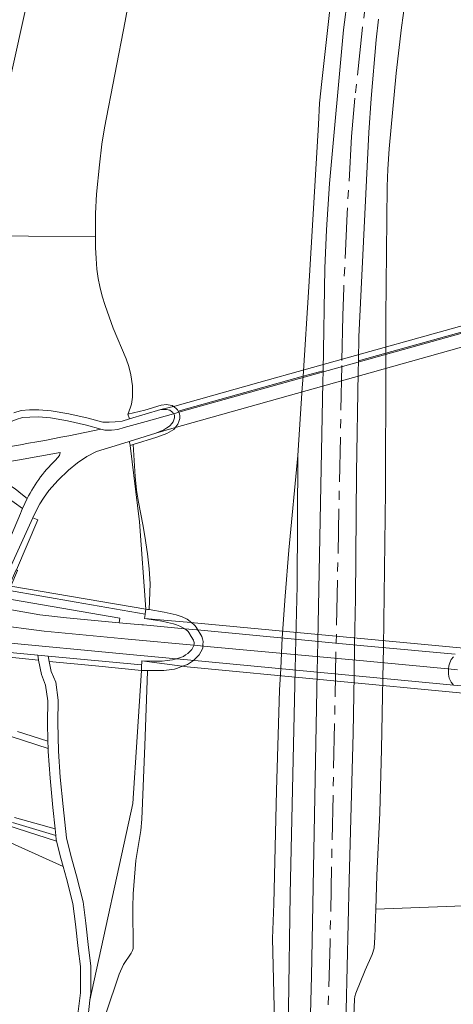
# Model space of a CAD drawing. Header units: metres. Extents: x 197700 to 204338, y 317132 to 325229.
# Tile 792 of 1056: x 202123 to 202220, y 319971 to 320191. Entities that reach past the tile are written whole.
import ezdxf

# ---------------------------------------------------------------- set-up
doc = ezdxf.new("R2010")
doc.units = ezdxf.units.M
doc.linetypes.add('AM-AS', pattern=[16, 10, -2, 2, -2])
for name, color, linetype, lineweight in [('B-WE-AM-AS_SPOOR-G', 10, 'AM-AS', 18), ('B-WE-GR-BEPLANTING_CULTUUR_BOSPLANTSOEN-GV', 90, 'Continuous', 18), ('B-WE-GR-BOS_LOOF-GV', 40, 'Continuous', 13), ('B-WE-GR-GRAS-GV', 60, 'Continuous', 13), ('B-WE-GR-STRUIK-GV', 90, 'Continuous', 13), ('B-WE-GW-TALUD_KRUIN-G', 90, 'Continuous', 18), ('B-WE-IE-TERREINAFSCHEIDING_KUNSTMATIG_HEKWERK-G', 20, 'IE-TERREINAFSCHEIDING-KUNSTMATIG', 18), ('B-WE-IE-TERREINAFSCHEIDING_KUNSTMATIG_MUUR-GV', 90, 'Continuous', 18), ('B-WE-KW-KUNSTWERK-GV', 170, 'Continuous', 18), ('B-WE-OG-TERREIN_CULTUURSCHEIDING-GV', 7, 'Continuous', 18), ('B-WE-VH-ONVERHARD-GV', 252, 'Continuous', 18), ('B-WE-VH-VERHARDING_ASFALT-GV', 252, 'Continuous', 18), ('B-WE-VH-VERHARDING_GESLOTEN-GV', 252, 'Continuous', 18), ('B-WE-VH-VERHARDING_HALFVERHARDING-GV', 252, 'Continuous', 18), ('B-WE-VH-VERHARDING_TEGEL-GV', 252, 'Continuous', 18)]:
    doc.layers.add(name, color=color, linetype=linetype, lineweight=lineweight)
doc.linetypes.add('IE-TERREINAFSCHEIDING-KUNSTMATIG', pattern='A,4,[82,NLCS.SHX,S=0.75,R=90,X=0,Y=0],4,-2', length=10)

msp = doc.modelspace()

# ---------------------------------------------------------------- linework, layer by layer
at = {"layer": 'B-WE-AM-AS_SPOOR-G'}
msp.add_lwpolyline([(202201.956, 320205.499), (202199.775, 320188.823), (202198.167, 320173.722), (202197.42, 320165.189), (202196.416, 320147.937), (202195.671, 320131.464), (202195.467, 320125.109), (202195.24, 320114.026), (202192.607, 319985.212), (202191.114, 319932.874), (202190.403, 319915.219), (202188.012, 319869.125), (202181.492, 319757.801)], dxfattribs=at)
at = {"layer": 'B-WE-GR-BEPLANTING_CULTUUR_BOSPLANTSOEN-GV'}
for points in [[(202109.061, 320143.051), (202110.153, 320143.042), (202110.236, 320143.221), (202113.383, 320150.64), (202114.889, 320155.025), (202119.662, 320171.355), (202126.456, 320202.045), (202135.026, 320232.811), (202138.551, 320243.051), (202213.535, 320452.819), (202215.274, 320457.684), (202218.475, 320467.14), (202220.818, 320476.844), (202222.285, 320486.718), (202222.864, 320496.684), (202222.859, 320500.008), (202222.707, 320504.277), (202222.387, 320508.587)], [(202122.752, 320032.295), (202129.574, 320030.068), (202129.449, 320034.289), (202129.533, 320039.114), (202129.06, 320042.649), (202128.101, 320044.995), (202127.456, 320048.167), (202114.416, 320049.55), (202113.945, 320048.441)], [(202078.38, 320030.577), (202055.082, 320041.155), (202051.867, 320042.625), (202051.601, 320042.737), (202050.105, 320043.367), (202045.967, 320045.11), (202044.28, 320045.82), (202044.187, 320045.614), (202051.424, 320042.345), (202051.215, 320041.882), (202050.817, 320042.062), (202050.488, 320039.442), (202050.248, 320036.674), (202049.893, 320033.718), (202054.739, 320032.383), (202089.351, 320021.292), (202131.501, 320007.786), (202131.412, 320008.146), (202131.325, 320009.016), (202121.626, 320011.967)], [(202122.11, 320013.044), (202131.178, 320010.492), (202130.701, 320015.273), (202130.036, 320021.862), (202129.642, 320027.761), (202129.621, 320028.475), (202121.605, 320031.05)]]:
    msp.add_lwpolyline(points, dxfattribs=at)
for points in [[(202122.567, 320068.351), (202122.772, 320068.248), (202121.248, 320064.726), (202151.449, 320059.6), (202150.067, 320079.076), (202147.972, 320096.169), (202147.937, 320096.311), (202147.746, 320097.071), (202144.569, 320096.073), (202140.389, 320094.786), (202138.252, 320093.668), (202136.182, 320092.259), (202134.164, 320090.611), (202131.849, 320088.423), (202129.8, 320086.065), (202128.602, 320084.404), (202127.793, 320083.15), (202126.644, 320080.98), (202126.205, 320080.013), (202127.294, 320079.52)], [(202131.501, 320007.786), (202089.351, 320021.292), (202102.98, 320015.765), (202122.079, 320007.048), (202132.978, 320002.074), (202132.44, 320004)]]:
    msp.add_lwpolyline(points, close=True, dxfattribs=at)
at = {"layer": 'B-WE-GR-BOS_LOOF-GV'}
for points in [[(202223.198, 320508.709), (202222.387, 320508.587), (202222.707, 320504.277), (202222.859, 320500.008), (202222.864, 320496.684), (202222.285, 320486.718), (202220.818, 320476.844), (202218.475, 320467.14), (202215.274, 320457.684), (202213.535, 320452.819), (202138.551, 320243.051), (202135.026, 320232.811), (202126.456, 320202.045), (202119.662, 320171.355)], [(202110.153, 320143.042), (202140.2, 320142.78), (202140.179, 320147.998), (202140.399, 320152.317), (202141.064, 320158.874), (202141.648, 320163.429), (202142.241, 320167.134), (202146.851, 320190.93), (202151.042, 320214.203), (202159.577, 320257.119), (202161.264, 320264.957), (202163.201, 320273.087), (202169.263, 320296.757), (202173.07, 320309.862), (202174.512, 320314.017), (202178.049, 320322.842), (202183.231, 320334.974), (202186.047, 320341.138), (202189.759, 320348.831), (202203.932, 320377.167), (202205.528, 320379.995), (202207.616, 320383.267), (202219.235, 320400.256)], [(202151.042, 320214.203), (202146.851, 320190.93), (202142.241, 320167.134), (202141.648, 320163.429), (202141.064, 320158.874), (202140.399, 320152.317), (202140.179, 320147.998), (202140.2, 320142.78), (202140.21, 320140.344), (202140.321, 320137.913), (202140.528, 320135.566), (202140.822, 320133.456), (202141.172, 320131.656), (202141.708, 320129.523), (202142.331, 320127.453), (202144.143, 320122.387), (202147.051, 320115.521), (202147.613, 320113.799), (202148.06, 320111.961), (202148.445, 320109.469), (202148.46, 320106.955), (202148.253, 320105.359), (202147.468, 320103.201), (202147.454, 320103.164), (202151.206, 320104.053), (202154.896, 320105.119), (202156.129, 320105.268), (202156.442, 320105.266), (202157.293, 320105.076), (202157.838, 320104.678), (202158.189, 320104.42), (202158.493, 320104.087), (202158.635, 320103.851), (202158.659, 320103.812), (202186.577, 320111.608), (202187.895, 320131.582), (202189.986, 320167.825), (202190.264, 320172.637), (202190.736, 320177.442), (202193.623, 320202.974)], [(202121.981, 320103.463), (202123.618, 320103.953), (202125.454, 320104.093), (202127.553, 320104.145), (202130.328, 320103.886), (202134.223, 320103.227), (202138.577, 320102.27), (202141.823, 320101.355), (202143.243, 320101.353), (202144.628, 320101.436), (202146.127, 320101.589), (202147.766, 320102.069), (202147.454, 320103.164), (202147.468, 320103.201), (202148.253, 320105.359), (202148.46, 320106.955), (202148.445, 320109.469), (202148.06, 320111.961), (202147.613, 320113.799), (202147.051, 320115.521), (202144.143, 320122.387), (202142.331, 320127.453), (202141.708, 320129.523), (202141.172, 320131.656), (202140.822, 320133.456), (202140.528, 320135.566), (202140.321, 320137.913), (202140.21, 320140.344), (202140.2, 320142.78), (202110.153, 320143.042)], [(202226.701, 320122.808), (202205.044, 320116.763), (202205.039, 320114.271), (202204.987, 320085.915), (202204.574, 320051.131), (202204.431, 320044.159), (202204.108, 320028.346), (202203.702, 320014.084), (202203.079, 320000.117), (202202.832, 319992.583), (202224.413, 319993.383)], [(202180.224, 319967.671), (202179.75, 319986.006), (202180.049, 319993.804), (202180.644, 320019.082), (202181.345, 320041.476), (202181.577, 320046.348), (202181.915, 320053.188), (202182.549, 320062.484), (202183.413, 320072.735), (202185.41, 320093.909), (202186.405, 320108.998), (202186.577, 320111.608), (202158.659, 320103.812), (202158.967, 320103.299), (202159.009, 320102.718), (202159.048, 320102.177), (202158.819, 320101.512), (202158.612, 320100.914), (202157.704, 320099.731), (202156.161, 320098.844), (202153.893, 320097.987), (202148.619, 320096.368), (202149.047, 320089.208), (202149.366, 320086.169), (202149.773, 320083.49), (202150.789, 320078.532), (202151.243, 320075.873), (202151.812, 320071.926), (202152.193, 320068.585), (202152.389, 320065.236), (202152.165, 320059.49), (202155.528, 320058.955), (202158.258, 320058.31), (202159.598, 320057.878), (202160.692, 320057.358), (202162.112, 320056.236), (202162.405, 320055.904), (202162.708, 320055.559), (202163.933, 320053.454), (202164.081, 320052.959), (202164.264, 320052.34), (202164.211, 320051.642), (202164.188, 320051.351), (202164.149, 320050.892), (202163.727, 320050.093), (202163.344, 320049.366), (202162.064, 320048.137), (202160.752, 320047.262), (202159.897, 320046.935), (202158.296, 320046.322), (202157.886, 320046.217), (202155.479, 320045.864), (202151.823, 320045.89), (202151.814, 320045.646), (202151.194, 320029.158), (202150.574, 320012.67), (202150.303, 320010.17), (202149.238, 320003.421), (202148.629, 319995.977), (202148.547, 319992.992), (202148.611, 319983.812), (202148.477, 319983.322), (202148.183, 319982.755), (202146.424, 319980.219), (202145.488, 319978.08), (202139.496, 319960.322)], [(202220.191, 320042.597), (202219.631, 320043.296), (202219.426, 320043.752), (202219.234, 320044.174), (202219.041, 320045.077), (202219.08, 320045.967), (202219.088, 320046.159), (202219.122, 320046.913), (202219.368, 320047.589), (202219.634, 320048.321), (202220.16, 320048.931)], [(202139.496, 319960.322), (202145.488, 319978.08), (202146.424, 319980.219), (202148.183, 319982.755), (202148.477, 319983.322), (202148.611, 319983.812), (202148.547, 319992.992), (202148.629, 319995.977), (202149.238, 320003.421), (202150.303, 320010.17), (202150.574, 320012.67), (202151.194, 320029.158), (202151.814, 320045.646), (202151.823, 320045.89), (202151.151, 320045.906), (202150.479, 320045.921), (202149.51, 320031.052), (202148.541, 320016.182), (202138.96, 319972.285), (202138.54, 319968.76)], [(202136.265, 319969.104), (202136.838, 319973.917), (202136.832, 319977.103), (202136.827, 319979.79), (202136.364, 319983.786), (202135.726, 319989.213), (202135.162, 319993.813), (202133.721, 319999.411), (202132.978, 320002.074), (202122.079, 320007.048)], [(202224.65, 319964.622), (202225.407, 319979.657), (202225.676, 319983.662), (202225.496, 320004.554), (202224.413, 319993.383), (202202.832, 319992.583), (202202.626, 319986.305), (202202.433, 319983.873), (202201.98, 319982.467), (202200.456, 319978.972), (202198.391, 319973.84), (202198.153, 319973.089), (202198.055, 319972.44), (202196.276, 319927.817)]]:
    msp.add_lwpolyline(points, dxfattribs=at)
for points in [[(202148.619, 320096.368), (202147.972, 320096.169), (202150.067, 320079.076), (202151.449, 320059.6), (202151.807, 320059.545), (202152.165, 320059.49), (202152.389, 320065.236), (202152.193, 320068.585), (202151.812, 320071.926), (202151.243, 320075.873), (202150.789, 320078.532), (202149.773, 320083.49), (202149.366, 320086.169), (202149.047, 320089.208)], [(202129.855, 320047.913), (202130.312, 320045.666), (202131.301, 320043.246), (202131.835, 320039.247), (202131.75, 320034.303), (202131.939, 320027.872), (202132.328, 320022.054), (202132.989, 320015.503), (202133.684, 320008.539), (202134.664, 320004.586), (202135.943, 320000.007), (202137.427, 319994.242), (202138.009, 319989.487), (202138.649, 319984.053), (202139.126, 319979.925), (202139.139, 319973.783), (202138.96, 319972.285), (202148.541, 320016.182), (202149.51, 320031.052), (202150.479, 320045.921), (202140.167, 320046.917)]]:
    msp.add_lwpolyline(points, close=True, dxfattribs=at)
at = {"layer": 'B-WE-GR-GRAS-GV'}
for points in [[(202193.623, 320202.974), (202190.736, 320177.442), (202190.264, 320172.637), (202189.986, 320167.825), (202187.895, 320131.582), (202186.577, 320111.608), (202191.031, 320112.851), (202191.47, 320135.751), (202191.802, 320144.282), (202192.446, 320154.671), (202195.629, 320188.98), (202196.586, 320196.549)], [(202203.395, 320191.362), (202202.91, 320186.732), (202201.813, 320173.642), (202201.278, 320166.07), (202199.03, 320120.452), (202198.937, 320115.058), (202205.044, 320116.763), (202205.059, 320124.804), (202205.364, 320153.97), (202205.52, 320157.869), (202205.832, 320162.407), (202207.381, 320179.306), (202208.568, 320189.543), (202209.674, 320197.652)], [(202196.276, 319927.817), (202198.055, 319972.44), (202198.153, 319973.089), (202198.391, 319973.84), (202200.456, 319978.972), (202201.98, 319982.467), (202202.433, 319983.873), (202202.626, 319986.305), (202202.832, 319992.583), (202203.079, 320000.117), (202203.702, 320014.084), (202204.108, 320028.346), (202204.431, 320044.159), (202204.574, 320051.131), (202204.987, 320085.915), (202205.039, 320114.271), (202205.044, 320116.763), (202198.937, 320115.058), (202198.893, 320112.532), (202198.507, 320090.064), (202198.27, 320061.959), (202198.096, 320051.719), (202197.978, 320044.777), (202197.759, 320031.906), (202196.864, 319999.021), (202196.189, 319970.041)], [(202178.447, 319764.278), (202183.409, 319848.804), (202186.453, 319911.37), (202187.255, 319929.674), (202187.464, 319936.681), (202187.755, 319952.319), (202188.435, 319977.592), (202189.74, 320045.566), (202189.872, 320052.466), (202190.982, 320110.293), (202191.031, 320112.851), (202186.577, 320111.608), (202186.405, 320108.998), (202185.41, 320093.909), (202185.237, 320064.795), (202184.988, 320052.909), (202184.844, 320046.035), (202183.693, 319995.964), (202183.289, 319970.29), (202183.479, 319951.986), (202182.14, 319919.631), (202177.634, 319847.201), (202175.035, 319788.478)], [(202175.035, 319788.478), (202177.634, 319847.201), (202182.14, 319919.631), (202183.479, 319951.986), (202183.289, 319970.29), (202183.693, 319995.964), (202184.844, 320046.035), (202184.988, 320052.909), (202185.237, 320064.795), (202185.41, 320093.909), (202183.413, 320072.735), (202182.549, 320062.484), (202181.915, 320053.188), (202181.577, 320046.348), (202181.345, 320041.476), (202180.644, 320019.082), (202180.049, 319993.804), (202179.75, 319986.006), (202180.224, 319967.671), (202180.681, 319949.965), (202177.503, 319894.239), (202174.649, 319873.821), (202171.941, 319862.469), (202163.487, 319790.189)]]:
    msp.add_lwpolyline(points, dxfattribs=at)
at = {"layer": 'B-WE-GR-STRUIK-GV'}
msp.add_lwpolyline([(202209.674, 320197.652), (202208.568, 320189.543), (202207.381, 320179.306), (202205.832, 320162.407), (202205.52, 320157.869), (202205.364, 320153.97), (202205.059, 320124.804), (202205.044, 320116.763), (202226.701, 320122.808)], dxfattribs=at)
at = {"layer": 'B-WE-GW-TALUD_KRUIN-G'}
for points in [[(202250.732, 320392.425), (202241.925, 320352.095), (202220.181, 320253.844), (202215.166, 320230.383), (202213.495, 320221.349), (202209.674, 320197.652), (202208.568, 320189.543), (202207.381, 320179.306), (202205.832, 320162.407), (202205.52, 320157.869), (202205.364, 320153.97), (202205.059, 320124.804), (202205.044, 320116.763)], [(202186.577, 320111.608), (202187.895, 320131.582), (202189.986, 320167.825), (202190.264, 320172.637), (202190.736, 320177.442), (202193.623, 320202.974)], [(202205.044, 320116.763), (202205.039, 320114.271), (202204.987, 320085.915), (202204.574, 320051.131), (202204.431, 320044.159), (202204.108, 320028.346), (202203.702, 320014.084), (202203.079, 320000.117), (202202.832, 319992.583)], [(202162.833, 319785.378), (202163.487, 319790.189), (202171.941, 319862.469), (202174.649, 319873.821), (202177.503, 319894.239), (202180.681, 319949.965), (202180.224, 319967.671), (202179.75, 319986.006), (202180.049, 319993.804), (202180.644, 320019.082), (202181.345, 320041.476), (202181.577, 320046.348), (202181.915, 320053.188), (202182.549, 320062.484), (202183.413, 320072.735), (202185.41, 320093.909), (202186.405, 320108.998), (202186.577, 320111.608)]]:
    msp.add_lwpolyline(points, dxfattribs=at)
at = {"layer": 'B-WE-IE-TERREINAFSCHEIDING_KUNSTMATIG_HEKWERK-G'}
msp.add_lwpolyline([(202132.978, 320002.074), (202122.079, 320007.048)], dxfattribs=at)
at = {"layer": 'B-WE-IE-TERREINAFSCHEIDING_KUNSTMATIG_MUUR-GV'}
for points in [[(202153.893, 320097.987), (202156.161, 320098.844), (202157.704, 320099.731), (202158.612, 320100.914), (202158.819, 320101.512), (202159.048, 320102.177), (202159.009, 320102.718), (202158.967, 320103.299), (202158.659, 320103.812), (202158.635, 320103.851), (202158.493, 320104.087), (202158.189, 320104.42), (202157.838, 320104.678), (202157.293, 320105.076), (202156.442, 320105.266), (202156.129, 320105.268), (202154.896, 320105.119), (202151.206, 320104.053), (202147.454, 320103.164), (202147.766, 320102.069), (202154.79, 320104.174), (202155.433, 320104.172), (202156.076, 320104.17), (202156.442, 320104.088), (202156.808, 320104.006), (202157.158, 320103.75), (202157.508, 320103.493), (202157.651, 320103.256), (202157.674, 320103.218), (202157.84, 320102.942), (202157.862, 320102.636), (202157.884, 320102.329), (202157.732, 320101.887), (202157.579, 320101.445), (202157.243, 320101.048), (202156.906, 320100.65), (202156.747, 320100.479), (202156.109, 320100.057), (202155.471, 320099.634), (202154.58, 320099.255), (202153.688, 320098.875), (202147.746, 320097.071), (202147.937, 320096.311), (202147.972, 320096.169), (202148.619, 320096.368)], [(202155.479, 320045.864), (202157.886, 320046.217), (202158.296, 320046.322), (202159.897, 320046.935), (202160.752, 320047.262), (202162.064, 320048.137), (202163.344, 320049.366), (202163.727, 320050.093), (202164.149, 320050.892), (202164.188, 320051.351), (202164.211, 320051.642), (202164.264, 320052.34), (202164.081, 320052.959), (202163.933, 320053.454), (202162.708, 320055.559), (202162.405, 320055.904), (202162.112, 320056.236), (202160.692, 320057.358), (202159.598, 320057.878), (202158.258, 320058.31), (202155.528, 320058.955), (202152.165, 320059.49), (202151.807, 320059.545), (202151.449, 320059.6), (202151.289, 320058.558), (202151.28, 320058.499), (202151.277, 320058.477), (202151.262, 320058.385), (202151.128, 320057.515), (202153.066, 320057.211), (202155.003, 320056.906), (202156.302, 320056.601), (202157.6, 320056.296), (202158.307, 320056.055), (202159.013, 320055.813), (202159.633, 320055.484), (202160.173, 320055.197), (202160.252, 320055.155), (202160.492, 320054.967), (202160.731, 320054.778), (202160.904, 320054.582), (202161.077, 320054.385), (202161.581, 320053.519), (202162.085, 320052.653), (202162.164, 320052.389), (202162.242, 320052.125), (202162.217, 320051.796), (202162.195, 320051.514), (202162.191, 320051.467), (202161.958, 320051.026), (202161.725, 320050.584), (202161.266, 320050.143), (202160.807, 320049.702), (202160.318, 320049.376), (202159.829, 320049.05), (202159.182, 320048.803), (202158.535, 320048.555), (202158.296, 320048.497), (202158.226, 320048.48), (202157.981, 320048.421), (202157.427, 320048.286), (202156.249, 320048.122), (202155.07, 320047.957), (202152.799, 320047.994), (202150.528, 320048.03), (202150.515, 320047.456), (202150.51, 320047.235), (202150.508, 320047.151), (202150.504, 320046.976), (202150.479, 320045.921), (202151.151, 320045.906), (202151.823, 320045.89)]]:
    msp.add_lwpolyline(points, close=True, dxfattribs=at)
msp.add_lwpolyline([(202220.16, 320048.931), (202219.634, 320048.321), (202219.368, 320047.589), (202219.122, 320046.913), (202219.088, 320046.159), (202219.08, 320045.967), (202219.041, 320045.077), (202219.234, 320044.174), (202219.426, 320043.752), (202219.631, 320043.296), (202220.191, 320042.597)], dxfattribs=at)
at = {"layer": 'B-WE-KW-KUNSTWERK-GV'}
for points in [[(202227.912, 320124.543), (202187.364, 320113.18), (202176.674, 320110.185), (202157.904, 320104.934), (202154.79, 320104.174), (202155.433, 320104.172), (202156.076, 320104.17), (202156.442, 320104.088), (202156.808, 320104.006), (202157.158, 320103.75), (202157.508, 320103.493), (202157.651, 320103.256), (202157.674, 320103.218), (202157.84, 320102.942), (202157.862, 320102.636), (202157.884, 320102.329), (202157.732, 320101.887), (202157.579, 320101.445), (202157.243, 320101.048), (202156.906, 320100.65), (202156.747, 320100.479), (202156.109, 320100.057), (202155.471, 320099.634), (202154.58, 320099.255), (202153.688, 320098.875), (202157.754, 320100.111), (202227.55, 320119.662)], [(202223.254, 320050.823), (202160.672, 320056.699), (202151.128, 320057.515), (202153.066, 320057.211), (202155.003, 320056.906), (202156.302, 320056.601), (202157.6, 320056.296), (202158.307, 320056.055), (202159.013, 320055.813), (202159.633, 320055.484), (202160.173, 320055.197), (202160.252, 320055.155), (202160.492, 320054.967), (202160.731, 320054.778), (202160.904, 320054.582), (202161.077, 320054.385), (202161.581, 320053.519), (202162.085, 320052.653), (202162.164, 320052.389), (202162.242, 320052.125), (202162.217, 320051.796), (202162.195, 320051.514), (202162.191, 320051.467), (202161.958, 320051.026), (202161.725, 320050.584), (202161.266, 320050.143), (202160.807, 320049.702), (202160.318, 320049.376), (202159.829, 320049.05), (202159.182, 320048.803), (202158.535, 320048.555), (202158.296, 320048.497), (202157.981, 320048.421), (202157.427, 320048.286), (202156.249, 320048.122), (202155.07, 320047.957), (202152.799, 320047.994), (202150.528, 320048.03), (202160.672, 320046.737), (202223.062, 320040.774)]]:
    msp.add_lwpolyline(points, dxfattribs=at)
at = {"layer": 'B-WE-OG-TERREIN_CULTUURSCHEIDING-GV'}
for points in [[(202141.389, 320099.815), (202138.188, 320100.717), (202133.917, 320101.656), (202130.12, 320102.299), (202127.499, 320102.543), (202125.535, 320102.494), (202123.911, 320102.371), (202122.511, 320101.952), (202120.867, 320101.289), (202118.169, 320099.803), (202115.775, 320098.659), (202112.997, 320097.932), (202109.061, 320097.021), (202112.658, 320094.53)], [(202131.744, 320093.37), (202132.128, 320093.921), (202132.332, 320094.563), (202123.201, 320092.913), (202114.042, 320091.439), (202117.407, 320089.515), (202122.276, 320086.48), (202123.875, 320085.129), (202124.914, 320084.279)], [(202047.288, 320077.638), (202051.727, 320076.863), (202116.555, 320065.543), (202118.088, 320069.091), (202118.337, 320068.99), (202123.429, 320080.991), (202123.65, 320081.546), (202123.882, 320082.097), (202120.203, 320084.748), (202117.134, 320086.815), (202109.853, 320090.825), (202102.157, 320089.793), (202094.446, 320088.886), (202073.509, 320087.278)], [(202120.508, 320063.844), (202135.892, 320061.16), (202151.277, 320058.477), (202151.28, 320058.499), (202151.289, 320058.558), (202151.449, 320059.6), (202121.248, 320064.726)]]:
    msp.add_lwpolyline(points, dxfattribs=at)
for points in [[(202112.658, 320094.53, 0.0143687), (202141.389, 320099.815)], [(202124.914, 320084.279, -0.0837407), (202131.744, 320093.37)]]:
    msp.add_lwpolyline(points, format="xyb", dxfattribs=at)
for points in [[(202118.815, 320059.885), (202127.729, 320058.327), (202133.738, 320057.644), (202145.467, 320056.562), (202145.631, 320057.573), (202119.755, 320062.082), (202115.762, 320062.778), (202051.566, 320073.965), (202047.133, 320074.737), (202028.047, 320078.063), (202025.994, 320078.393), (202023.931, 320078.644), (202015.188, 320079.616), (202015.539, 320075.374), (202046.116, 320072.603), (202047.01, 320072.447), (202051.438, 320071.672), (202114.825, 320060.583)], [(202114.824, 320050.512), (202114.416, 320049.55), (202127.456, 320048.167), (202127.428, 320048.306), (202127.294, 320049.337)], [(202129.642, 320049.116), (202129.698, 320048.684), (202129.855, 320047.913), (202140.167, 320046.917), (202150.479, 320045.921), (202150.504, 320046.976), (202150.508, 320047.151), (202140.075, 320048.133)]]:
    msp.add_lwpolyline(points, close=True, dxfattribs=at)
at = {"layer": 'B-WE-VH-ONVERHARD-GV'}
for points in [[(202122.511, 320101.952), (202123.911, 320102.371), (202125.535, 320102.494), (202127.499, 320102.543), (202130.12, 320102.299), (202133.917, 320101.656), (202138.188, 320100.717), (202141.389, 320099.815), (202142.288, 320099.553), (202143.77, 320099.541), (202145.17, 320099.697), (202146.637, 320100.147), (202151.487, 320101.539), (202157.651, 320103.256), (202157.508, 320103.493), (202157.158, 320103.75), (202156.808, 320104.006), (202156.442, 320104.088), (202156.076, 320104.17), (202155.433, 320104.172), (202154.79, 320104.174), (202147.766, 320102.069), (202146.127, 320101.589), (202144.628, 320101.436), (202143.243, 320101.353), (202141.823, 320101.355), (202138.577, 320102.27), (202134.223, 320103.227), (202130.328, 320103.886), (202127.553, 320104.145), (202125.454, 320104.093), (202123.618, 320103.953), (202121.981, 320103.463)], [(202121.605, 320031.05), (202129.621, 320028.475), (202129.574, 320030.068), (202122.752, 320032.295)], [(202121.626, 320011.967), (202131.325, 320009.016), (202131.178, 320010.492), (202122.11, 320013.044)]]:
    msp.add_lwpolyline(points, dxfattribs=at)
msp.add_lwpolyline([(202123.882, 320082.097), (202124.378, 320083.197), (202124.914, 320084.279), (202123.875, 320085.129), (202122.276, 320086.48), (202117.407, 320089.515), (202114.042, 320091.439), (202111.948, 320091.127), (202109.853, 320090.825), (202117.134, 320086.815), (202120.203, 320084.748)], close=True, dxfattribs=at)
at = {"layer": 'B-WE-VH-VERHARDING_ASFALT-GV'}
for points in [[(202013.323, 320062.078), (202042.203, 320059.426), (202110.007, 320053.039), (202111.54, 320052.895), (202115.671, 320052.506), (202150.273, 320049.257), (202158.296, 320048.497), (202158.535, 320048.555), (202159.182, 320048.803), (202159.829, 320049.05), (202160.318, 320049.376), (202160.807, 320049.702), (202161.266, 320050.143), (202161.725, 320050.584), (202161.958, 320051.026), (202162.191, 320051.467), (202162.195, 320051.514), (202147.469, 320052.852), (202128.749, 320054.689), (202117.239, 320056.197), (202117.233, 320056.197), (202113.193, 320056.758), (202086.056, 320060.528)], [(202086.056, 320060.528), (202113.193, 320056.758), (202117.233, 320056.197), (202117.239, 320056.197), (202128.749, 320054.689), (202147.469, 320052.852), (202162.195, 320051.514), (202162.217, 320051.796), (202162.242, 320052.125), (202162.164, 320052.389), (202162.085, 320052.653), (202161.581, 320053.519), (202161.077, 320054.385), (202160.904, 320054.582), (202160.731, 320054.778), (202160.492, 320054.967), (202160.252, 320055.155), (202160.173, 320055.197), (202150.943, 320056.067), (202150.574, 320056.089), (202145.467, 320056.562)], [(202145.467, 320056.562), (202133.738, 320057.644), (202127.729, 320058.327), (202118.815, 320059.885)], [(202220.554, 320049.506), (202201.788, 320051.275), (202194.567, 320051.955), (202186.226, 320052.742), (202163.733, 320054.862), (202160.173, 320055.197), (202160.252, 320055.155), (202160.492, 320054.967), (202160.731, 320054.778), (202160.904, 320054.582), (202161.077, 320054.385), (202161.581, 320053.519), (202162.085, 320052.653), (202162.164, 320052.389), (202162.242, 320052.125), (202162.217, 320051.796), (202162.195, 320051.514), (202165.913, 320051.175), (202199.276, 320048.143), (202218.91, 320046.278), (202221.086, 320046.072)], [(202221.086, 320046.072), (202218.91, 320046.278), (202199.276, 320048.143), (202165.913, 320051.175), (202162.195, 320051.514), (202162.191, 320051.467), (202161.958, 320051.026), (202161.725, 320050.584), (202161.266, 320050.143), (202160.807, 320049.702), (202160.318, 320049.376), (202159.829, 320049.05), (202159.182, 320048.803), (202158.535, 320048.555), (202158.296, 320048.497), (202163.939, 320047.963), (202192.884, 320045.221), (202220.272, 320042.628)]]:
    msp.add_lwpolyline(points, dxfattribs=at)
at = {"layer": 'B-WE-VH-VERHARDING_GESLOTEN-GV'}
msp.add_lwpolyline([(202226.339, 320122.399), (202159.343, 320103.728), (202157.651, 320103.256), (202157.674, 320103.218), (202157.84, 320102.942), (202157.862, 320102.636), (202157.884, 320102.329), (202157.732, 320101.887), (202157.579, 320101.445), (202157.243, 320101.048), (202156.906, 320100.65), (202156.747, 320100.479), (202156.109, 320100.057), (202155.471, 320099.634), (202154.58, 320099.255), (202153.688, 320098.875), (202157.754, 320100.111), (202227.55, 320119.662), (202229.899, 320120.396), (202230.003, 320120.427), (202229.323, 320120.409), (202228.392, 320120.74)], dxfattribs=at)
at = {"layer": 'B-WE-VH-VERHARDING_HALFVERHARDING-GV'}
for points in [[(202196.586, 320196.549), (202195.629, 320188.98), (202192.446, 320154.671), (202191.802, 320144.282), (202191.47, 320135.751), (202191.031, 320112.851), (202190.982, 320110.293), (202189.872, 320052.466), (202189.74, 320045.566), (202188.435, 319977.592), (202187.755, 319952.319), (202187.464, 319936.681), (202187.255, 319929.674), (202186.453, 319911.37), (202183.409, 319848.804), (202178.447, 319764.278)], [(202188.588, 319809.641), (202193.288, 319890.939), (202196.189, 319970.041), (202196.864, 319999.021), (202197.759, 320031.906), (202197.978, 320044.777), (202198.096, 320051.719), (202198.27, 320061.959), (202198.507, 320090.064), (202198.893, 320112.532), (202198.937, 320115.058), (202199.03, 320120.452), (202201.278, 320166.07), (202201.813, 320173.642), (202202.91, 320186.732), (202203.395, 320191.362)], [(202138.54, 319968.76), (202138.96, 319972.285), (202139.139, 319973.783), (202139.126, 319979.925), (202138.649, 319984.053), (202138.009, 319989.487), (202137.427, 319994.242), (202135.943, 320000.007), (202134.664, 320004.586), (202133.684, 320008.539), (202132.989, 320015.503), (202132.328, 320022.054), (202131.939, 320027.872), (202131.75, 320034.303), (202131.835, 320039.247), (202131.301, 320043.246), (202130.312, 320045.666), (202129.855, 320047.913), (202129.698, 320048.684), (202129.642, 320049.116), (202127.294, 320049.337), (202127.428, 320048.306), (202127.456, 320048.167), (202128.101, 320044.995), (202129.06, 320042.649), (202129.533, 320039.114), (202129.449, 320034.289), (202129.574, 320030.068), (202129.621, 320028.475), (202129.642, 320027.761), (202130.036, 320021.862), (202130.701, 320015.273), (202131.178, 320010.492), (202131.325, 320009.016), (202131.412, 320008.146), (202131.501, 320007.786), (202132.44, 320004), (202132.978, 320002.074), (202133.721, 319999.411), (202135.162, 319993.813), (202135.726, 319989.213), (202136.364, 319983.786), (202136.827, 319979.79), (202136.832, 319977.103), (202136.838, 319973.917), (202136.265, 319969.104)]]:
    msp.add_lwpolyline(points, dxfattribs=at)
at = {"layer": 'B-WE-VH-VERHARDING_TEGEL-GV'}
for points in [[(202230.337, 320125.205), (202227.912, 320124.543), (202187.364, 320113.18), (202176.674, 320110.185), (202157.904, 320104.934), (202154.79, 320104.174), (202155.433, 320104.172), (202156.076, 320104.17), (202156.442, 320104.088), (202156.808, 320104.006), (202157.158, 320103.75), (202157.508, 320103.493), (202157.651, 320103.256), (202159.343, 320103.728)], [(202159.343, 320103.728), (202226.339, 320122.399), (202227.934, 320122.844)], [(202121.369, 320069.37), (202126.205, 320080.013), (202126.644, 320080.98), (202127.793, 320083.15), (202128.602, 320084.404), (202129.8, 320086.065), (202131.849, 320088.423), (202134.164, 320090.611), (202136.182, 320092.259), (202138.252, 320093.668), (202140.389, 320094.786), (202144.569, 320096.073), (202147.746, 320097.071), (202153.688, 320098.875), (202154.58, 320099.255), (202155.471, 320099.634), (202156.109, 320100.057), (202156.747, 320100.479), (202156.906, 320100.65), (202157.243, 320101.048), (202157.579, 320101.445), (202157.732, 320101.887), (202157.884, 320102.329), (202157.862, 320102.636), (202157.84, 320102.942), (202157.674, 320103.218), (202157.651, 320103.256), (202151.487, 320101.539), (202146.637, 320100.147), (202145.17, 320099.697), (202143.77, 320099.541), (202142.288, 320099.553), (202141.389, 320099.815)], [(202073.509, 320087.278), (202094.446, 320088.886), (202102.157, 320089.793), (202109.853, 320090.825), (202111.948, 320091.127), (202114.042, 320091.439), (202123.201, 320092.913), (202132.332, 320094.563), (202132.128, 320093.921), (202131.744, 320093.37)], [(202124.914, 320084.279), (202124.378, 320083.197), (202123.882, 320082.097), (202123.65, 320081.546), (202123.429, 320080.991), (202118.337, 320068.99)], [(202119.755, 320062.082), (202145.631, 320057.573), (202145.467, 320056.562), (202150.574, 320056.089), (202150.943, 320056.067), (202160.173, 320055.197), (202159.633, 320055.484), (202159.013, 320055.813), (202158.307, 320056.055), (202157.6, 320056.296), (202156.302, 320056.601), (202155.003, 320056.906), (202153.066, 320057.211), (202151.128, 320057.515), (202151.262, 320058.385), (202151.277, 320058.477), (202135.892, 320061.16), (202120.508, 320063.844)], [(202223.254, 320050.823), (202160.672, 320056.699), (202151.128, 320057.515), (202153.066, 320057.211), (202155.003, 320056.906), (202156.302, 320056.601), (202157.6, 320056.296), (202158.307, 320056.055), (202159.013, 320055.813), (202159.633, 320055.484), (202160.173, 320055.197), (202163.733, 320054.862), (202186.226, 320052.742), (202194.567, 320051.955), (202201.788, 320051.275), (202220.554, 320049.506)], [(202114.824, 320050.512), (202127.294, 320049.337), (202129.642, 320049.116), (202140.075, 320048.133), (202150.508, 320047.151), (202150.51, 320047.235), (202150.515, 320047.456), (202150.528, 320048.03), (202152.799, 320047.994), (202155.07, 320047.957), (202156.249, 320048.122), (202157.427, 320048.286), (202157.981, 320048.421), (202158.226, 320048.48), (202158.296, 320048.497), (202150.273, 320049.257), (202115.671, 320052.506)]]:
    msp.add_lwpolyline(points, dxfattribs=at)
for points in [[(202141.389, 320099.815, -0.0143687), (202112.658, 320094.53)], [(202131.744, 320093.37, 0.0837407), (202124.914, 320084.279)]]:
    msp.add_lwpolyline(points, format="xyb", dxfattribs=at)
for points in [[(202119.329, 320064.594), (202120.722, 320064.345), (202122.472, 320068.398), (202122.567, 320068.351), (202127.294, 320079.52), (202126.205, 320080.013), (202121.369, 320069.37), (202121.185, 320068.934)], [(202220.272, 320042.628), (202192.884, 320045.221), (202163.939, 320047.963), (202158.296, 320048.497), (202157.981, 320048.421), (202157.427, 320048.286), (202156.249, 320048.122), (202155.07, 320047.957), (202152.799, 320047.994), (202150.528, 320048.03), (202160.672, 320046.737), (202223.062, 320040.774), (202230.817, 320040.343), (202229.381, 320040.507), (202227.945, 320040.67), (202226.878, 320040.891), (202226.034, 320041.171), (202225.19, 320041.45), (202224.355, 320041.89), (202223.539, 320042.318)]]:
    msp.add_lwpolyline(points, close=True, dxfattribs=at)

doc.saveas('drawing.dxf')
